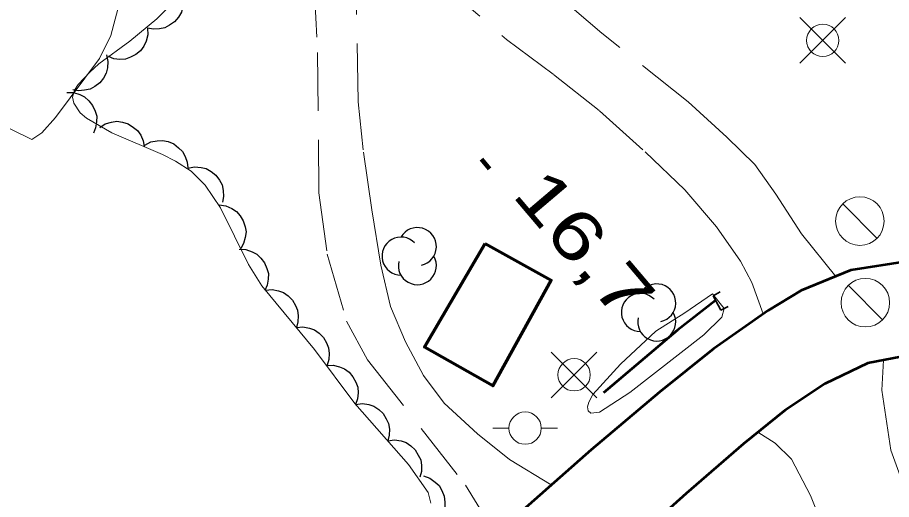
# Model space of a CAD drawing. Extents: x 386081 to 389416, y 5130568 to 5134082.
# Drawn here: x 387471.8 to 387525.8, y 5132193.6 to 5132223.3 of the extents above; entities that cross this region are included whole.
import ezdxf

# ---------------------------------------------------------------- set-up
doc = ezdxf.new("R2010")
doc.units = 0
doc.header["$LTSCALE"] = 1.2
for name, pattern in [('DASH_DOUBLE_DOT', [9.2, 5, -1.2, 0.3, -1.2, 0.3, -1.2]), ('DOT_DASHED', [7.7, 5, -1.2, 0.3, -1.2]), ('LONG_DASHED', [7.5, 6, -1.5]), ('MEDIUM_DASHED', [4.5, 3, -1.5])]:
    doc.linetypes.add(name, pattern=pattern)
for name, color, linetype, lineweight in [('19', 7, 'Continuous', 13), ('2', 7, 'Continuous', 13), ('21', 7, 'LONG_DASHED', 35), ('26', 7, 'Continuous', 35), ('3', 7, 'Continuous', 140), ('31', 7, 'Continuous', 70), ('36', 7, 'Continuous', 13), ('4', 7, 'DASH_DOUBLE_DOT', 53), ('44', 7, 'Continuous', 25)]:
    doc.layers.add(name, color=color, linetype=linetype, lineweight=lineweight)

msp = doc.modelspace()

# ---------------------------------------------------------------- linework, layer by layer
at = {"layer": '19', "linetype": 'MEDIUM_DASHED'}
for points in [[(387522.36, 5132207.34), (387520.23, 5132209.97), (387518.65, 5132212.43), (387517.35, 5132214.26), (387515.62, 5132215.95), (387513.22, 5132218.12), (387507.88, 5132222.38), (387502.86, 5132226.67)], [(387490.07, 5132225.72), (387490.31, 5132221.18), (387490.39, 5132212.5), (387490.91, 5132208.72), (387492.1, 5132204.58), (387493.4, 5132202.2), (387499.46, 5132194.44), (387500.74, 5132192.36), (387501.14, 5132191.29)], [(387497.63, 5132225.78), (387502, 5132221.98), (387504.9, 5132219.82), (387507.75, 5132217.57), (387510.56, 5132215.05), (387513.02, 5132212.7), (387514.98, 5132210.4), (387516.45, 5132208.29), (387517.15, 5132206.97), (387517.86, 5132205.03)], [(387504.76, 5132194.47), (387502.18, 5132196.04), (387500.2, 5132197.61), (387498.14, 5132199.51), (387496.86, 5132201.23), (387495.74, 5132203.3), (387494.82, 5132205.48), (387494.23, 5132208.04), (387493.66, 5132211.46), (387493.13, 5132215.16), (387492.83, 5132218.13), (387492.69, 5132225.32)]]:
    msp.add_lwpolyline(points, dxfattribs=at)
at = {"layer": '19'}
msp.add_lwpolyline([(387525.3, 5132202.17), (387525.19, 5132200.32), (387525.75, 5132196.61), (387528.61, 5132188.72), (387530.87, 5132183.3), (387528.71, 5132183.12), (387526, 5132181.72), (387524.9, 5132184.37), (387523.52, 5132187.26), (387522.12, 5132190.45), (387520.78, 5132193.8), (387519.62, 5132196.05), (387518.61, 5132197.05), (387517.54, 5132197.73)], dxfattribs=at)
at = {"layer": '2'}
msp.add_lwpolyline([(387470.08, 5132217.05), (387472.64, 5132215.8), (387473.26, 5132216.21), (387474.11, 5132217.17), (387476.83, 5132220.8), (387477.52, 5132222.22), (387478.07, 5132224.25)], dxfattribs=at)
msp.add_lwpolyline([(387513.02, 5132205.09), (387511.22, 5132203.97), (387509.04, 5132201.93), (387507.33, 5132200.05), (387507.08, 5132199.58), (387507, 5132199.28), (387507.05, 5132199.04), (387507.21, 5132198.9), (387507.74, 5132198.96), (387509.61, 5132200.17), (387514.2, 5132203.74), (387515.31, 5132204.83), (387515.45, 5132205.36), (387514.73, 5132206.26)], close=True, dxfattribs=at)
at = {"layer": '21', "linetype": 'Continuous', "lineweight": 53}
for points in [[(387526.72, 5132208.26), (387523.28, 5132207.72), (387520.21, 5132206.48), (387518.16, 5132205.24), (387514.78, 5132202.86), (387511.45, 5132200.2), (387507.22, 5132196.62), (387499.48, 5132189.8), (387495.72, 5132186.41), (387492.72, 5132183.47), (387490.28, 5132180.86), (387488.79, 5132178.63), (387487.34, 5132176.13), (387486.65, 5132172.84), (387486.2, 5132170.08), (387486.18, 5132161.09), (387486.59, 5132154.57), (387487.08, 5132149.76), (387487.87, 5132146.13)], [(387590.47, 5132194.8), (387576, 5132196.92), (387554.29, 5132199.22), (387547.88, 5132200.05), (387540.69, 5132201.21), (387529.85, 5132202.55), (387526.91, 5132202.48), (387524.34, 5132201.99), (387521.68, 5132200.71), (387519.22, 5132199.09), (387516.64, 5132196.99), (387513.09, 5132193.93), (387501.8, 5132183.79), (387498.57, 5132180.76), (387495.42, 5132177.57), (387493.78, 5132175.32), (387492.86, 5132173.16), (387492.21, 5132170.15), (387491.81, 5132165.88), (387491.82, 5132161.59), (387492.15, 5132155.59), (387492.42, 5132152.2), (387493.11, 5132148.8), (387494.04, 5132146.61)]]:
    msp.add_lwpolyline(points, dxfattribs=at)
at = {"layer": '26'}
for p, q in [((387514.77, 5132206.15), (387515.21, 5132206.39)), ((387515.25, 5132205.26), (387514.77, 5132206.15)), ((387515.25, 5132205.26), (387515.69, 5132205.49))]:
    msp.add_line(p, q, dxfattribs=at)
at = {"layer": '3'}
msp.add_line((387500.44, 5132214.59), (387500.95, 5132213.98), dxfattribs=at)
at = {"layer": '31'}
msp.add_lwpolyline([(387500.67, 5132209.38), (387504.76, 5132207.11), (387501.15, 5132200.59), (387496.93, 5132202.98)], close=True, dxfattribs=at)
at = {"layer": '36'}
for p, q in [((387522.95, 5132220.51), (387520.13, 5132223.33)), ((387520.13, 5132220.51), (387522.95, 5132223.33)), ((387524.91, 5132209.69), (387522.79, 5132211.83)), ((387525.25, 5132204.65), (387523.13, 5132206.79)), ((387507.58, 5132199.85), (387504.76, 5132202.67)), ((387504.76, 5132199.85), (387507.58, 5132202.67)), ((387501.15, 5132197.97), (387502.15, 5132197.97)), ((387505.15, 5132197.97), (387504.15, 5132197.97))]:
    msp.add_line(p, q, dxfattribs=at)
for centre, radius in [((387521.544, 5132221.925), 1), ((387523.84, 5132210.761), 1.5), ((387524.18, 5132205.721), 1.5), ((387506.174, 5132201.265), 1), ((387503.144, 5132197.97), 1)]:
    msp.add_circle(centre, radius, dxfattribs=at)
at = {"layer": '4'}
msp.add_lwpolyline([(387514.91, 5132205.86), (387512.57, 5132204.03), (387506.93, 5132199.25)], dxfattribs=at)
at = {"layer": '44', "linetype": 'DOT_DASHED', "lineweight": 13}
msp.add_lwpolyline([(387481.68, 5132224.55), (387480.38, 5132223.26), (387478.7, 5132221.88), (387476.78, 5132220.48), (387476.23, 5132219.96), (387475.51, 5132219.21), (387475.29, 5132218.84), (387475.16, 5132218.42), (387475.24, 5132218.05), (387475.64, 5132217.44), (387476.02, 5132217.13), (387477.6, 5132216.22), (387480.72, 5132214.88), (387481.52, 5132214.46), (387482.5, 5132213.84), (387483.37, 5132212.98), (387484.32, 5132211.59), (387486.05, 5132208.07), (387486.87, 5132206.76), (387490.12, 5132202.83), (387492.62, 5132199.49), (387495.94, 5132195.73), (387497.14, 5132194), (387497.32, 5132193.34)], dxfattribs=at)
at = {"layer": '44'}
for points in [[(387481.93, 5132224.8), (387482.01, 5132224.39), (387481.97, 5132223.99), (387481.89, 5132223.67), (387481.71, 5132223.36), (387481.47, 5132223.08), (387481.16, 5132222.86), (387480.87, 5132222.7), (387480.53, 5132222.63), (387480.16, 5132222.62), (387479.8, 5132222.69)], [(387479.8, 5132222.68), (387479.82, 5132222.27), (387479.71, 5132221.87), (387479.58, 5132221.57), (387479.36, 5132221.29), (387479.08, 5132221.05), (387478.74, 5132220.88), (387478.44, 5132220.77), (387478.08, 5132220.75), (387477.72, 5132220.79), (387477.38, 5132220.92)], [(387477.27, 5132221.04), (387477.35, 5132220.63), (387477.32, 5132220.23), (387477.25, 5132219.9), (387477.08, 5132219.6), (387476.85, 5132219.31), (387476.54, 5132219.08), (387476.26, 5132218.91), (387475.91, 5132218.84), (387475.54, 5132218.81), (387475.19, 5132218.88)], [(387474.81, 5132218.71), (387475.23, 5132218.7), (387475.61, 5132218.58), (387475.91, 5132218.43), (387476.18, 5132218.2), (387476.4, 5132217.91), (387476.56, 5132217.56), (387476.66, 5132217.25), (387476.65, 5132216.9), (387476.59, 5132216.53), (387476.45, 5132216.2)], [(387476.84, 5132216.55), (387477.19, 5132216.77), (387477.58, 5132216.88), (387477.91, 5132216.93), (387478.26, 5132216.88), (387478.61, 5132216.76), (387478.93, 5132216.55), (387479.18, 5132216.35), (387479.38, 5132216.06), (387479.53, 5132215.72), (387479.6, 5132215.36)], [(387479.64, 5132215.45), (387480.01, 5132215.65), (387480.4, 5132215.73), (387480.73, 5132215.75), (387481.08, 5132215.67), (387481.42, 5132215.53), (387481.72, 5132215.29), (387481.96, 5132215.07), (387482.13, 5132214.76), (387482.25, 5132214.41), (387482.29, 5132214.05)], [(387482.3, 5132214.04), (387482.71, 5132214.12), (387483.11, 5132214.08), (387483.43, 5132214.01), (387483.74, 5132213.83), (387484.02, 5132213.6), (387484.25, 5132213.28), (387484.41, 5132213), (387484.48, 5132212.66), (387484.5, 5132212.29), (387484.43, 5132211.93)], [(387484.23, 5132211.76), (387484.65, 5132211.71), (387485.02, 5132211.54), (387485.3, 5132211.36), (387485.53, 5132211.09), (387485.72, 5132210.78), (387485.83, 5132210.41), (387485.89, 5132210.09), (387485.84, 5132209.74), (387485.74, 5132209.38), (387485.56, 5132209.07)], [(387485.46, 5132209.02), (387485.88, 5132209), (387486.26, 5132208.87), (387486.56, 5132208.72), (387486.81, 5132208.48), (387487.03, 5132208.19), (387487.18, 5132207.83), (387487.27, 5132207.52), (387487.26, 5132207.17), (387487.2, 5132206.8), (387487.05, 5132206.47)], [(387487.09, 5132206.5), (387487.5, 5132206.54), (387487.9, 5132206.46), (387488.21, 5132206.35), (387488.5, 5132206.15), (387488.76, 5132205.88), (387488.95, 5132205.55), (387489.08, 5132205.25), (387489.12, 5132204.9), (387489.1, 5132204.53), (387489, 5132204.19)], [(387489, 5132204.19), (387489.41, 5132204.23), (387489.81, 5132204.15), (387490.12, 5132204.04), (387490.41, 5132203.83), (387490.67, 5132203.57), (387490.86, 5132203.24), (387490.99, 5132202.94), (387491.03, 5132202.59), (387491.01, 5132202.22), (387490.91, 5132201.87)], [(387490.86, 5132201.84), (387491.28, 5132201.86), (387491.67, 5132201.76), (387491.98, 5132201.64), (387492.26, 5132201.42), (387492.5, 5132201.14), (387492.68, 5132200.8), (387492.8, 5132200.5), (387492.82, 5132200.15), (387492.78, 5132199.78), (387492.66, 5132199.44)], [(387492.66, 5132199.44), (387493.08, 5132199.49), (387493.48, 5132199.43), (387493.8, 5132199.33), (387494.09, 5132199.13), (387494.36, 5132198.88), (387494.56, 5132198.55), (387494.7, 5132198.26), (387494.75, 5132197.91), (387494.74, 5132197.54), (387494.65, 5132197.19)], [(387494.65, 5132197.19), (387495.06, 5132197.24), (387495.47, 5132197.18), (387495.78, 5132197.08), (387496.07, 5132196.88), (387496.34, 5132196.63), (387496.54, 5132196.3), (387496.69, 5132196.01), (387496.73, 5132195.66), (387496.73, 5132195.29), (387496.64, 5132194.94)], [(387496.86, 5132195.02), (387497.26, 5132194.88), (387497.59, 5132194.64), (387497.83, 5132194.42), (387498, 5132194.11), (387498.13, 5132193.77), (387498.17, 5132193.39), (387498.17, 5132193.06), (387498.06, 5132192.72), (387497.89, 5132192.4), (387497.65, 5132192.12)]]:
    msp.add_lwpolyline(points, dxfattribs=at)
for centre, start, end in [((387496.481, 5132209.185), 282.2692, 149.7263), ((387495.47, 5132208.597), 44.1154, 269.804), ((387496.481, 5132208.009), 166.9369, 29.6212), ((387511.281, 5132205.705), 282.2692, 149.7263), ((387510.27, 5132205.117), 44.1154, 269.804), ((387511.281, 5132204.529), 166.9369, 29.6212)]:
    msp.add_arc(centre, 1.176, start, end, dxfattribs=at)

# ---------------------------------------------------------------- texts
at = {"layer": '3', "width": 1.35}
msp.add_text('16,7   ', height=3, rotation=310.294, dxfattribs=at).set_placement((387502.27, 5132212.37))

doc.saveas('drawing.dxf')
